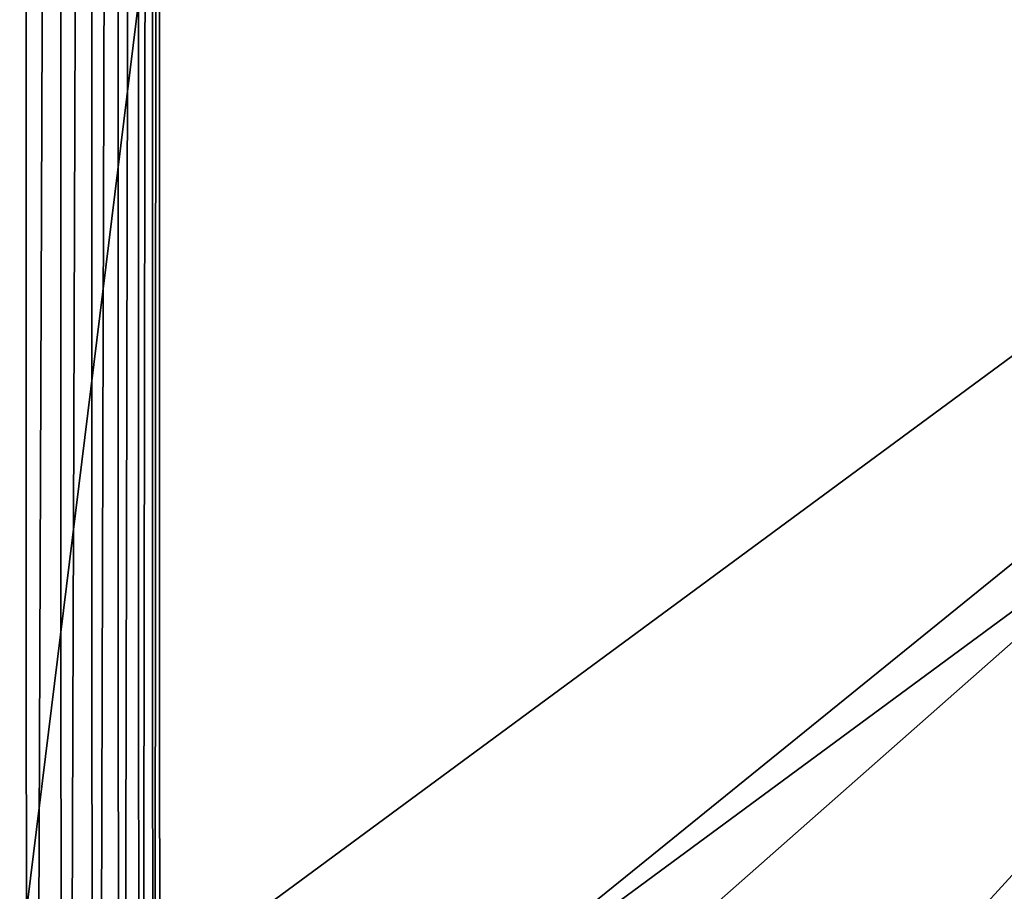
# Model space of a CAD drawing. Header units: metres. Extents: x -206 to 75, y -104 to 104.
# Tile 909 of 1056: x -30 to -16, y -17 to -5. Entities that reach past the tile are written whole.
import ezdxf

# ---------------------------------------------------------------- set-up
doc = ezdxf.new("R2010")
doc.units = ezdxf.units.M
doc.layers.add('solid_01_1-CONSUMER_THERM_B_125288', color=7, linetype='CONTINUOUS')

msp = doc.modelspace()

# ---------------------------------------------------------------- linework, layer by layer
at = {"layer": 'solid_01_1-CONSUMER_THERM_B_125288'}
for points in [[(-27.776106, 66.214066), (28.050987, 67.836098), (-27.757145, -66.232315)], [(28.050987, 67.836098), (-27.757065, -66.785934), (-27.757145, -66.232315)], [(28.050987, 67.836098), (27.851068, 67.319839), (-27.757065, -66.785934)], [(27.851068, 67.319839), (27.74942, 66.775635), (-27.757065, -66.785934)], [(27.74942, 66.775635), (-28.058632, -67.846397), (-27.858715, -67.330139)], [(27.74942, 66.775635), (27.749498, 66.222015), (-28.058632, -67.846397)], [(27.74942, 66.775635), (-27.858715, -67.330139), (-27.757065, -66.785934)], [(27.749498, 66.222015), (27.768459, -66.224365), (-28.058632, -67.846397)], [(-27.877756, 65.669861), (-27.776106, 66.214066), (-27.85895, -65.688141)], [(-27.776106, 66.214066), (-27.757145, -66.232315), (-27.85895, -65.688141)], [(-28.077673, 65.153603), (-27.877756, 65.669861), (-28.059015, -65.171936)], [(-27.877756, 65.669861), (-27.85895, -65.688141), (-28.059015, -65.171936)], [(-28.369049, 64.682869), (-28.077673, 65.153603), (-28.350525, -64.701286)], [(-28.077673, 65.153603), (-28.059015, -65.171936), (-28.350525, -64.701286)], [(-28.741959, 64.273697), (-28.369049, 64.682869), (-28.723553, -64.292221)], [(-28.369049, 64.682869), (-28.350525, -64.701286), (-28.723553, -64.292221)], [(-29.183702, 63.94001), (-28.741959, 64.273697), (-29.165392, -63.95866)], [(-28.741959, 64.273697), (-28.723553, -64.292221), (-29.165392, -63.95866)], [(-29.679237, 63.69318), (-29.183702, 63.94001), (-29.660997, -63.711971)], [(-29.183702, 63.94001), (-29.165392, -63.95866), (-29.660997, -63.711971)], [(-30.211685, 63.541607), (-29.679237, 63.69318), (-30.193489, -63.560551)], [(-29.679237, 63.69318), (-29.660997, -63.711971), (-30.193489, -63.560551)], [(-37.500069, 41.072453, 108.410858), (37.499931, 41.072487, 108.410858), (-37.500031, -41.072514, 108.410858)], [(37.499931, 41.072487, 108.410858), (37.499969, -41.072479, 108.410858), (-37.500031, -41.072514, 108.410858)], [(-42.500034, -37.500031, 108.5), (42.499931, 37.500008, 108.5), (-42.500069, 37.499969, 108.5)], [(-42.500034, -37.500031, 108.5), (42.499966, -37.499992, 108.5), (42.499931, 37.500008, 108.5)], [(-25.000059, 20.258665, 6), (-30.000059, 20.299974, 6), (-30.00004, -20.300026, 6)], [(24.999941, 20.258688, 6), (-25.000059, 20.258665, 6), (-30.00004, -20.300026, 6)], [(-25.00004, -20.258713, 6), (24.999941, 20.258688, 6), (-30.00004, -20.300026, 6)], [(-25.00004, -20.258713, 6), (29.999941, 20.300001, 6), (24.999941, 20.258688, 6)], [(-25.00004, -20.258713, 6), (24.99996, -20.25869, 6), (29.999941, 20.300001, 6)]]:
    msp.add_3dface(points, dxfattribs=at)

doc.saveas('drawing.dxf')
